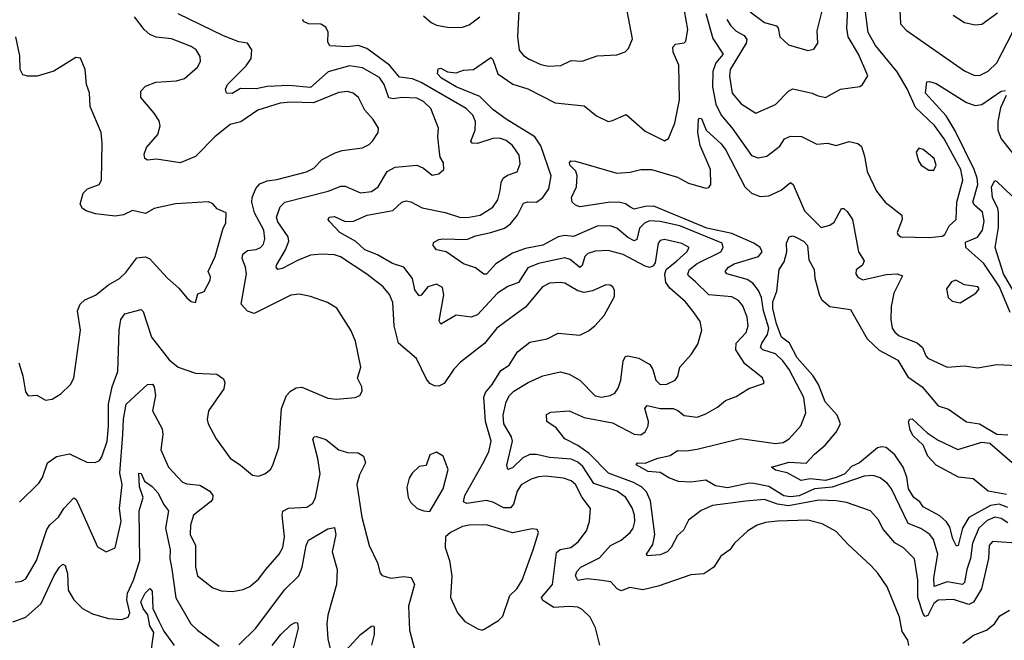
# Model space of a CAD drawing. Extents: x 1443846 to 1577407, y 839182 to 927291.
# Tile 517 of 535: x 1559976 to 1564509, y 905339 to 908194. Entities that reach past the tile are written whole.
import ezdxf

# ---------------------------------------------------------------- set-up
doc = ezdxf.new("R2010")
doc.units = 0

msp = doc.modelspace()

# ---------------------------------------------------------------- linework, layer by layer
at = {"layer": '0CON20XD'}
for points in [[(1563339.1, 908229.1), (1563405, 908181.5), (1563459.4, 908165), (1563467.3, 908155), (1563475.7, 908115), (1563515, 908078), (1563605, 908052), (1563632.3, 908057.7), (1563650.6, 908085), (1563647.5, 908142.5), (1563686.6, 908303.4)], [(1564435.3, 905714.7), (1564403.9, 905576.1), (1564366.6, 905513.4), (1564345, 905503.8), (1564275, 905525.7), (1564205, 905523.5), (1564185, 905508.6), (1564157.5, 905452.5), (1564145, 905447.8), (1564135, 905461.1), (1564110.5, 905535), (1564110.6, 905615), (1564095, 905712.9), (1564045, 905763.6), (1564005, 905787.3), (1563950.4, 905850.4), (1563927.9, 905895), (1563892.5, 905935), (1563782.7, 905972.7), (1563735, 905980.2), (1563655, 905982.6), (1563515, 905956.5), (1563464.9, 905964.9), (1563405, 905986.4), (1563318.9, 905978.9), (1563165, 905958.5), (1563113.5, 905936.5), (1563055, 905890.6), (1563032.1, 905845), (1563005, 905820.9), (1562975, 905765.4), (1562956.1, 905745), (1562925, 905732), (1562865, 905727.5), (1562861.2, 905735), (1562891.3, 905778.7), (1562899.8, 905825), (1562879.8, 905979.8), (1562862.3, 906022.3), (1562838.7, 906045), (1562802, 906065), (1562687.3, 906107.3), (1562597.5, 906197.5), (1562544.9, 906234.9), (1562486.1, 906266.1), (1562446.1, 906316.1), (1562403.1, 906345), (1562401.9, 906378.1), (1562421.7, 906388.3), (1562505, 906394.4), (1562575, 906363.9), (1562705, 906338.7), (1562805, 906286.8), (1562835, 906284.1), (1562855, 906297.9), (1562869.2, 906325), (1562870.3, 906345), (1562854.6, 906405), (1562865, 906418.9), (1562924.4, 906404.4), (1562985, 906404.7), (1563006.2, 906396.2), (1563035, 906373.1), (1563094.6, 906365.4), (1563135, 906380), (1563188.9, 906411.1), (1563225, 906442.2), (1563275, 906460.6), (1563332.8, 906497.2), (1563400.3, 906519.7), (1563404, 906525), (1563395.5, 906545.5), (1563315, 906611.2), (1563272.8, 906675), (1563274.7, 906705), (1563320.3, 906755), (1563330, 906785), (1563325.8, 906825), (1563305, 906878.1), (1563285, 906901.5), (1563255, 906918.5), (1563148.7, 906928.7), (1563087.3, 906987.3), (1563055.7, 907015.7), (1563051.9, 907025), (1563059.5, 907045), (1563095, 907072.2), (1563204, 907125), (1563215.3, 907145), (1563210, 907165), (1563014.6, 907245), (1562925, 907264.8), (1562875, 907267.7), (1562852.4, 907257.6), (1562828.8, 907235), (1562816.9, 907183.1), (1562805, 907176), (1562775, 907191), (1562725, 907235.4), (1562695, 907245.3), (1562635, 907243.5), (1562525, 907196.2), (1562485, 907200.6), (1562455.6, 907195), (1562384.1, 907155.9), (1562305, 907140.5), (1562245, 907119.5), (1562168.8, 907071.2), (1562125, 907023.3), (1562112.7, 907022.7), (1562075, 907051.9), (1562019.3, 907070.7), (1561940, 907125), (1561894.3, 907135), (1561879.2, 907155), (1561881.4, 907168.6), (1561905, 907182.5), (1561924.5, 907185.5), (1562035, 907183.2), (1562075, 907199.7), (1562145, 907214.2), (1562207.5, 907235), (1562235, 907254.7), (1562268.5, 907295), (1562295, 907349.1), (1562314.7, 907355.3), (1562355, 907354.7), (1562385, 907375.4), (1562412.4, 907415), (1562422.8, 907475), (1562375, 907613.5), (1562347.5, 907655), (1562216, 907736), (1562155, 907781.2), (1562095, 907839.8), (1561986.2, 907885), (1561917.5, 907925), (1561899.1, 907945), (1561901.9, 907968.1), (1561915, 907970.9), (1561945.7, 907954.3), (1561985, 907950), (1562019.1, 907960.9), (1562065.5, 907964.5), (1562145, 908019.2), (1562155, 908010), (1562177.8, 907945), (1562246.7, 907896.7), (1562315.8, 907875), (1562441.7, 907811.7), (1562575, 907797.5), (1562631.2, 907751.2), (1562685, 907726), (1562705, 907729.2), (1562767.4, 907757.4), (1562855, 907680.6), (1562945, 907635.7), (1562963.2, 907646.8), (1562992.4, 907717.6), (1563013, 907825), (1563010, 907985), (1562985, 908044), (1562983.2, 908066.8), (1562995, 908080.6), (1563035, 908087.8), (1563043.1, 908095), (1563051.5, 908148.5), (1563036.5, 908235)], [(1562274.1, 908235), (1562267.1, 908117.1), (1562275, 908054), (1562295, 908028.6), (1562321.5, 908011.5), (1562375, 907987.5), (1562410.5, 907979.5), (1562467, 907983), (1562515, 908006.7), (1562565, 908003.3), (1562635, 908027.8), (1562725, 908032.5), (1562764.2, 908045.8), (1562779.1, 908060.9), (1562797.1, 908105), (1562772.4, 908235)], [(1563135, 908222.5), (1563167.4, 908107.4), (1563213.9, 908035), (1563180.2, 907995), (1563167, 907955), (1563165.2, 907885.2), (1563180.4, 907805), (1563204.7, 907755), (1563255.8, 907695), (1563345, 907569.6), (1563375, 907557.9), (1563415, 907565.4), (1563475, 907612.2), (1563496.5, 907645), (1563525, 907658.4), (1563575.9, 907655.9), (1563645, 907621.4), (1563695, 907625.8), (1563735, 907614.2), (1563795, 907634), (1563835, 907624), (1563850.9, 907610.9), (1563865.5, 907565.5), (1563876.9, 907495), (1563921.1, 907405), (1563960.6, 907355), (1564036.9, 907295), (1564038.9, 907275), (1564016, 907215), (1564018.8, 907205), (1564032.5, 907195), (1564165, 907191.2), (1564222.2, 907197.8), (1564234.7, 907205.3), (1564255.2, 907244.8), (1564286.4, 907275), (1564290.8, 907355), (1564318.5, 907455), (1564308.4, 907505), (1564231.3, 907645), (1564187.2, 907707.2), (1564100.2, 907790.2), (1564061.8, 907875), (1564015, 907953.8), (1563915.4, 908075.4), (1563881.6, 908135), (1563867.5, 908242.5)], [(1563231.1, 908195), (1563249.5, 908165), (1563275, 908141.4), (1563311.1, 908121.1), (1563323.1, 908103.1), (1563320, 908085), (1563247.3, 907965), (1563243.9, 907933.9), (1563255.6, 907855), (1563296.7, 907806.7), (1563365, 907764.4), (1563455, 907803.1), (1563515, 907864.4), (1563535, 907875.4), (1563625, 907856.4), (1563648, 907845), (1563685, 907835.5), (1563755, 907874.4), (1563843, 907887), (1563856.7, 907895), (1563880, 907935), (1563837.3, 908035), (1563790.2, 908115), (1563783.5, 908155), (1563788.4, 908245)], [(1564027.2, 908237.2), (1564030.5, 908175), (1564056.7, 908145), (1564325, 907958.2), (1564368.3, 907938.3), (1564395, 907937.5), (1564435, 907956.9), (1564474.8, 907995.2), (1564545.9, 908135), (1564599.7, 908215)], [(1559975, 905974), (1560065, 906060.8), (1560081.9, 906088.1), (1560103.5, 906155), (1560145.2, 906184.8), (1560205, 906196.2), (1560285, 906157.5), (1560323.4, 906156.6), (1560343.8, 906166.2), (1560355, 906182), (1560378.9, 906255), (1560385.5, 906324.5), (1560384.3, 906425), (1560401.4, 906505), (1560428.2, 906575), (1560434, 906766), (1560441.1, 906815), (1560460.2, 906839.8), (1560506.6, 906853.4), (1560535, 906860), (1560545, 906852), (1560583.4, 906733.4), (1560665, 906628.6), (1560705, 906595.8), (1560785, 906568.1), (1560883.1, 906563.1), (1560915, 906541.2), (1560920.6, 906525), (1560915.6, 906495), (1560845.6, 906395), (1560839.4, 906355), (1560843.1, 906335), (1560880, 906265), (1560945, 906176.2), (1560993.3, 906145), (1561048.3, 906098.3), (1561075, 906093.3), (1561105, 906103.8), (1561131.2, 906125), (1561141.2, 906145), (1561168.6, 906225), (1561181.8, 906405), (1561205, 906464.2), (1561222.2, 906485), (1561249.5, 906500.5), (1561275, 906503.8), (1561395, 906452), (1561435, 906447.5), (1561520, 906455), (1561542.5, 906465), (1561553.3, 906485), (1561551.2, 906505), (1561530.8, 906545), (1561547.1, 906595), (1561521.9, 906715), (1561500, 906765), (1561436.3, 906866.3), (1561393.2, 906893.2), (1561315, 906920.8), (1561265, 906931.4), (1561225, 906926.9), (1561055, 906842.1), (1561025, 906852.3), (1560995.9, 906885), (1561020, 907025), (1561016.3, 907055), (1561000.8, 907095), (1561002.8, 907115), (1561025, 907132), (1561065, 907136.8), (1561084.7, 907145.3), (1561098.3, 907161.7), (1561105.2, 907184.8), (1561099.4, 907225), (1561056.5, 907305), (1561044.7, 907355), (1561045.8, 907375), (1561063.3, 907416.7), (1561081.4, 907438.6), (1561115, 907452.9), (1561159.2, 907459.2), (1561296.4, 907493.6), (1561330, 907510), (1561369, 907551), (1561429, 907581), (1561461.2, 907591.2), (1561555, 907604.5), (1561585, 907620), (1561600, 907635), (1561626, 907675), (1561628, 907695), (1561602.9, 907735), (1561565, 907778), (1561535.6, 907835), (1561510.8, 907855), (1561485, 907863.1), (1561445, 907858), (1561328.6, 907811.4), (1561225, 907814.7), (1561175, 907809.2), (1561072.4, 907777.6), (1560995, 907724.2), (1560945, 907711.2), (1560875, 907654.4), (1560785, 907563.8), (1560715, 907535.5), (1560656.7, 907545), (1560605, 907552.2), (1560565, 907547.5), (1560552, 907555), (1560550, 907575), (1560559.5, 907605), (1560612.7, 907665), (1560623.5, 907705), (1560618.1, 907728.1), (1560595, 907764.2), (1560534, 907835), (1560534, 907865), (1560555, 907888), (1560603, 907907), (1560698.2, 907911.8), (1560735, 907923.1), (1560794.4, 907975.6), (1560807.9, 908002.1), (1560807.5, 908025), (1560789.2, 908055), (1560765, 908071.1), (1560675, 908105.3), (1560605, 908112.7), (1560575, 908125.9), (1560549, 908149), (1560505, 908206.9)], [(1562646.6, 905316.6), (1562626.4, 905396.4), (1562602.9, 905445), (1562565, 905480.8), (1562545, 905491.4), (1562505, 905494.7), (1562435, 905489.2), (1562385, 905522.5), (1562378.5, 905535), (1562428.6, 905595), (1562447, 905743), (1562464.4, 905755.6), (1562513.7, 905766.3), (1562547.7, 905792.3), (1562585, 905842.5), (1562600, 905885), (1562603.5, 905945), (1562565, 905996.2), (1562535, 906056.1), (1562515, 906072.5), (1562480, 906085), (1562396.1, 906093.9), (1562365, 906090.4), (1562330.7, 906079.3), (1562285, 906053.3), (1562266, 906025), (1562250, 905965), (1562235, 905947.5), (1562205, 905948.4), (1562154.8, 905974.8), (1562125, 905981.9), (1562035, 905967.8), (1562020, 905975), (1562024.8, 906005), (1562108.6, 906151.4), (1562135.3, 906205), (1562146.6, 906255), (1562120.5, 906345), (1562112.9, 906457.1), (1562120.8, 906479.3), (1562150.9, 906515), (1562190.9, 906579.1), (1562230, 906605), (1562267.1, 906665), (1562325, 906710.6), (1562405, 906726.2), (1562455, 906751.4), (1562555, 906742.9), (1562595, 906762.5), (1562624, 906785), (1562666.8, 906833.2), (1562715, 906920), (1562715, 906947.5), (1562706, 906965), (1562695, 906972), (1562675, 906974), (1562612.9, 906947.1), (1562575, 906939.1), (1562545, 906946.9), (1562485, 906980.9), (1562465, 906985.4), (1562415, 906981.5), (1562382.5, 906965), (1562305, 906870.6), (1562266.2, 906843.8), (1562173.3, 906775), (1562116.3, 906703.7), (1562005, 906617.5), (1561975, 906586), (1561930.2, 906519.8), (1561905, 906507.3), (1561885, 906509.6), (1561865, 906520.5), (1561849.6, 906539.6), (1561803.1, 906635), (1561719.4, 906705), (1561700.4, 906785), (1561693.3, 906893.3), (1561679.2, 906929.2), (1561650, 906965), (1561575, 907022.8), (1561452.7, 907102.7), (1561425, 907112.2), (1561365.3, 907115.2), (1561315, 907110.4), (1561255, 907086.5), (1561185, 907048.8), (1561164.6, 907044.6), (1561156.9, 907055), (1561158.5, 907065), (1561199.7, 907135), (1561214.7, 907175), (1561212.7, 907195), (1561165, 907264.4), (1561158.7, 907285), (1561175, 907333.1), (1561196.3, 907353.6), (1561395.6, 907404.4), (1561455, 907428.2), (1561475, 907427.3), (1561545, 907396.6), (1561595, 907402.7), (1561627.1, 907425), (1561667.9, 907495), (1561705, 907514.7), (1561805, 907523.8), (1561835, 907511.2), (1561875, 907478.8), (1561905, 907484), (1561929.2, 907505), (1561926.9, 907535), (1561911.9, 907561.9), (1561908.1, 907585), (1561901.5, 907655), (1561904.4, 907695), (1561868.9, 907785), (1561835, 907817.3), (1561805, 907832.6), (1561735.6, 907835.6), (1561695, 907829.1), (1561675, 907834.8), (1561654.4, 907895), (1561632.7, 907927.3), (1561555, 907972.3), (1561495, 907980.7), (1561395.7, 907954.3), (1561315, 907881.1), (1561215, 907890.3), (1561115, 907886.2), (1561065, 907876.3), (1560993.1, 907876.9), (1560955, 907854.3), (1560927.5, 907855), (1560924, 907874), (1560933.1, 907895), (1561018.3, 907981.8), (1561041.5, 908015), (1561045.5, 908055), (1561025, 908086.1), (1560985, 908092.4), (1560915, 908118.9), (1560705, 908220.6)], [(1564068.8, 905315), (1564065, 905340), (1564038.5, 905378.5), (1564026.4, 905445), (1563968.9, 905585), (1563927.3, 905647.3), (1563895, 905682.9), (1563789.4, 905779.4), (1563735, 905838.5), (1563670, 905875), (1563605, 905891.8), (1563465, 905887.4), (1563409.1, 905880.9), (1563371.3, 905868.7), (1563328.2, 905841.8), (1563267.1, 905785), (1563245, 905754.2), (1563204.6, 905725.4), (1563171.2, 905675), (1563125, 905644.3), (1563065, 905639.4), (1562915, 905588), (1562845, 905570.9), (1562785, 905581.8), (1562745, 905565.5), (1562726.7, 905575), (1562698.2, 905608.2), (1562645.9, 905615.9), (1562588.1, 905621.9), (1562545, 905614.5), (1562535.4, 905635), (1562540.8, 905655), (1562560, 905675), (1562645, 905717.5), (1562695.4, 905775), (1562745, 905798.7), (1562787.1, 905835), (1562800.4, 905855), (1562807.6, 905885), (1562806.4, 905915), (1562795, 905948.6), (1562766.9, 905995), (1562726.9, 906025), (1562619.9, 906059.9), (1562568, 906138), (1562545, 906158.5), (1562515, 906171.9), (1562415, 906179.6), (1562355, 906193.9), (1562325, 906192.8), (1562292.6, 906177.4), (1562245, 906131.5), (1562223.8, 906125), (1562218.2, 906145), (1562244.7, 906255), (1562240.3, 906275), (1562205.3, 906335), (1562201.2, 906375), (1562215.3, 906435), (1562231.3, 906465), (1562251.2, 906485), (1562317.1, 906525), (1562384, 906555), (1562465, 906573.6), (1562505, 906563.4), (1562555, 906535.4), (1562625, 906463.6), (1562655, 906457.3), (1562695, 906464.5), (1562715.8, 906475), (1562731.7, 906498.3), (1562743.5, 906535), (1562753.9, 906625), (1562765, 906643.5), (1562775, 906646.7), (1562826.1, 906636.1), (1562877.2, 906607.3), (1562891.2, 906585), (1562903.9, 906535), (1562925, 906515.5), (1562955, 906517.1), (1562992.9, 906535), (1563006, 906554), (1563014.4, 906595), (1563067, 906653), (1563098.3, 906701.7), (1563116.9, 906765), (1563108.6, 906805), (1563080.6, 906845), (1563041.1, 906895), (1562968.6, 906958.6), (1562950, 906985), (1562946.5, 907023.5), (1562952.1, 907045), (1563000.7, 907085), (1563047.7, 907125), (1563057.5, 907145), (1563024.3, 907164.3), (1562945, 907182.5), (1562925, 907177.3), (1562915.5, 907165), (1562901.2, 907075), (1562890.7, 907059.3), (1562875.8, 907054.2), (1562855, 907059.3), (1562755, 907113.8), (1562685, 907132.1), (1562625, 907128.4), (1562592.1, 907117.9), (1562578.4, 907105), (1562565, 907063.1), (1562555, 907053.9), (1562509.8, 907089.8), (1562485, 907098.2), (1562365, 907072), (1562315, 907052), (1562273.1, 906985), (1562223.5, 906966.5), (1562176.2, 906935), (1562083.7, 906836.3), (1562055, 906825.8), (1561985, 906833.8), (1561915, 906793.1), (1561907.9, 906807.9), (1561928.2, 906928.2), (1561922.1, 906962.1), (1561895, 906977.5), (1561855.8, 906964.2), (1561825, 906925.7), (1561815, 906923.3), (1561795, 906950.8), (1561783.8, 907003.8), (1561745, 907054.6), (1561692, 907072), (1561622.6, 907112.6), (1561564.5, 907134.5), (1561523.6, 907173.6), (1561450.6, 907215), (1561401.9, 907265), (1561396.9, 907275), (1561400.8, 907285), (1561425, 907288.9), (1561475, 907265.4), (1561512.8, 907267.2), (1561575.8, 907294.2), (1561694.2, 907315.8), (1561735, 907354.5), (1561755, 907360.8), (1561776.3, 907356.3), (1561828.7, 907328.7), (1561935, 907306.2), (1562005, 907284.2), (1562045, 907285.2), (1562095.6, 907295), (1562155, 907330.8), (1562177.5, 907365), (1562187.4, 907407.4), (1562192.1, 907445), (1562202.3, 907465), (1562221.5, 907478.5), (1562266.4, 907493.6), (1562279.7, 907530.3), (1562275, 907570), (1562245, 907614.6), (1562215, 907637.5), (1562185, 907648.7), (1562155, 907646.7), (1562083.6, 907623.6), (1562058.8, 907625), (1562053.3, 907635), (1562072.4, 907685), (1562074.2, 907725), (1562061.8, 907755), (1562030.8, 907785), (1561825, 907904.8), (1561785, 907921), (1561725, 907929.1), (1561679.1, 907985), (1561575, 908061.3), (1561535, 908074.3), (1561485, 908069.4), (1561403.6, 908073.6), (1561395, 908090), (1561396.2, 908136.2), (1561385, 908158.8), (1561362.7, 908172.7), (1561305, 908174.3), (1561283.3, 908185), (1561280, 908195)], [(1561835, 908210.8), (1561870.5, 908180.5), (1561895, 908169.1), (1561955, 908157.1), (1562015, 908158.8), (1562045, 908170.5), (1562095, 908206.4)], [(1564274, 908215), (1564325, 908181.4), (1564375, 908170.8), (1564405, 908172.5), (1564478.1, 908225)], [(1559972, 906615), (1559991.2, 906555), (1560002.3, 906482.3), (1560015, 906463.3), (1560055, 906466), (1560095, 906444), (1560125, 906448), (1560165, 906472), (1560210, 906515), (1560225.8, 906544.2), (1560255.6, 906765), (1560241.8, 906855), (1560255.3, 906884.7), (1560275.4, 906904.6), (1560325, 906925.7), (1560385, 906974.4), (1560435, 907003.1), (1560465, 907030.8), (1560515, 907097.8), (1560555, 907103.5), (1560575, 907093.3), (1560603.4, 907063.4), (1560656, 907005), (1560708.3, 906958.3), (1560745, 906913.8), (1560765, 906897.5), (1560785, 906892.5), (1560797, 906933), (1560825, 906943.3), (1560853.8, 906995), (1560855, 907010), (1560844, 907035), (1560875.4, 907104.6), (1560913.3, 907235), (1560925, 907257.5), (1560926, 907305), (1560885, 907324), (1560865, 907346), (1560845, 907355.6), (1560693.7, 907346.3), (1560595, 907325.8), (1560555, 907302), (1560495, 907315.5), (1560453.4, 907296.6), (1560415, 907290), (1560325, 907300.4), (1560282, 907315), (1560265.5, 907325.5), (1560254.3, 907345), (1560268, 907395), (1560288.8, 907415), (1560342.5, 907435), (1560352.9, 907455), (1560355.8, 907625), (1560352, 907675), (1560301.4, 907795), (1560297, 907857), (1560284.3, 907895), (1560278, 907965), (1560256.4, 908016.4), (1560235, 908020), (1560132.7, 907957.3), (1560056.2, 907933.8), (1560013.4, 907933.4), (1559990.6, 907940.6), (1559979.2, 907965), (1559977.6, 908027.6), (1559959.2, 908115)], [(1564408.6, 907308.6), (1564371, 907341), (1564363.6, 907355), (1564387.3, 907435), (1564384.5, 907465), (1564370.4, 907505), (1564282.7, 907682.7), (1564241.3, 907751.3), (1564145.9, 907855), (1564152.5, 907907.5), (1564165, 907910), (1564195, 907899.6), (1564335, 907812.2), (1564375, 907798.2), (1564405, 907803.8), (1564495, 907865.5), (1564515, 907867.5)], [(1564516.8, 907845), (1564491.2, 907788.8), (1564478.8, 907725), (1564478.4, 907685), (1564493.9, 907645), (1564583, 907533)], [(1564525, 905878.7), (1564495, 905898.5), (1564465, 905904.5), (1564430.6, 905889.4), (1564391.6, 905855), (1564362.8, 905785), (1564353.8, 905715), (1564335.5, 905665), (1564324.8, 905605.2), (1564316.5, 905595), (1564245, 905607.1), (1564186.4, 905586.4), (1564183.8, 905626.2), (1564202.5, 905735), (1564182.9, 905802.9), (1564166.4, 905825), (1564125, 905853.4), (1564065.7, 905875.7), (1563990, 906035), (1563970.4, 906060.4), (1563936.7, 906086.7), (1563905, 906097.2), (1563864.1, 906094.1), (1563716.9, 906043.1), (1563634.8, 906035.2), (1563565, 906003.7), (1563525, 905998.5), (1563494, 906004), (1563425, 906046), (1563355, 906060.5), (1563335, 906061.5), (1563235, 906039.4), (1563179.2, 906049.2), (1563135, 906075.7), (1563065, 906065.7), (1563009.4, 906069.4), (1562965, 906085.6), (1562925, 906110), (1562868.8, 906115), (1562813.9, 906146.1), (1562820, 906155), (1562855, 906154), (1562914, 906176), (1562971.3, 906188.7), (1563005, 906212), (1563045, 906210), (1563095, 906217.3), (1563295, 906267.1), (1563456.1, 906243.9), (1563490.9, 906249.1), (1563517.8, 906265), (1563572.3, 906325), (1563595.3, 906385), (1563585.5, 906455.5), (1563518.5, 906585), (1563490, 906625), (1563455, 906656.8), (1563396.7, 906675), (1563387.2, 906685), (1563392, 906705), (1563418.8, 906745), (1563424.2, 906775), (1563400.8, 906855), (1563391.6, 906915), (1563377.6, 906947.6), (1563351, 906981), (1563325, 906998.4), (1563232, 907025), (1563223.3, 907035), (1563238.5, 907055), (1563265, 907070.5), (1563376.9, 907105), (1563394.1, 907125), (1563384.2, 907145), (1563355.3, 907165), (1563255, 907209.8), (1563139.2, 907235), (1562895.4, 907335.4), (1562855, 907334.9), (1562805, 907321.7), (1562785, 907333.4), (1562765, 907346.9), (1562735, 907354.7), (1562685, 907353.3), (1562555, 907332.9), (1562535, 907340), (1562518.8, 907355), (1562517.1, 907375), (1562540, 907425), (1562541.9, 907475), (1562536.2, 907496.2), (1562509.5, 907525), (1562506.9, 907535), (1562513.8, 907545), (1562535, 907543.6), (1562725, 907487.3), (1562787.2, 907492.8), (1562835, 907504.5), (1562885, 907504), (1563005, 907469.3), (1563055, 907441.8), (1563135, 907419.1), (1563148.2, 907421.8), (1563157.9, 907435), (1563156.7, 907505), (1563109.3, 907615), (1563098.2, 907675), (1563101.1, 907735), (1563105, 907740.8), (1563115, 907739.4), (1563135.8, 907685.8), (1563205, 907622.1), (1563226.7, 907593.3), (1563313.6, 907425), (1563345, 907396.1), (1563385, 907380), (1563425, 907383.6), (1563481.1, 907408.9), (1563525, 907444.3), (1563536.5, 907435), (1563588.5, 907315), (1563665, 907237.1), (1563705, 907248.6), (1563725, 907261.9), (1563760, 907325), (1563770, 907325), (1563785, 907311.4), (1563809.6, 907275), (1563838.2, 907125), (1563863.6, 907085), (1563855.7, 907065), (1563826.3, 907043.7), (1563825.5, 907025), (1563835, 907009.4), (1563857.1, 906997.1), (1563965, 907022), (1564015, 907024.3), (1564040, 907015), (1564000.4, 906935), (1563987.5, 906875), (1563986.2, 906815), (1563993.3, 906775), (1564005, 906755.5), (1564025, 906738.9), (1564107.1, 906707.1), (1564131.8, 906685), (1564147.1, 906647.1), (1564156.9, 906636.9), (1564245, 906595.6), (1564325, 906601.1), (1564385, 906591.9), (1564475, 906607.1), (1564601.7, 906601.7)], [(1564161.2, 907501.2), (1564185, 907501.2), (1564195.5, 907524.5), (1564185.6, 907555), (1564135, 907596.2), (1564115, 907602.5), (1564103.3, 907585), (1564113.8, 907545), (1564126.7, 907525), (1564161.2, 907501.2)], [(1564582.4, 906892.4), (1564505.2, 907025), (1564466, 907145), (1564482.8, 907237.2), (1564482.4, 907305), (1564479.1, 907325), (1564454.3, 907375), (1564449.3, 907425), (1564465, 907453.3), (1564475, 907448.8), (1564543.5, 907383.5)], [(1564536.2, 906846.2), (1564485.9, 906965), (1564415, 907072.2), (1564331.9, 907145), (1564330, 907170), (1564385, 907192.5), (1564408.8, 907225), (1564416.5, 907266.5), (1564408.6, 907308.6)], [(1564525, 905949.6), (1564485, 905964.3), (1564445, 905959.2), (1564345, 905903.2), (1564316.6, 905855), (1564295.9, 905774.1), (1564288.1, 905771.9), (1564272.2, 905805), (1564258.6, 905858.6), (1564243.1, 905883.1), (1564211.3, 905911.3), (1564135, 905952.9), (1564120.3, 905975), (1564092.6, 905995), (1564068.4, 906035), (1564059.4, 906089.4), (1564042.7, 906135), (1564005, 906191.6), (1563965.5, 906225.5), (1563945, 906228.9), (1563925, 906223.9), (1563842.9, 906155), (1563805, 906138.2), (1563775, 906104.8), (1563735, 906086.9), (1563685, 906074.3), (1563615, 906080.8), (1563574, 906074), (1563509.2, 906109.2), (1563455, 906121.8), (1563436.7, 906135), (1563518, 906158), (1563596.8, 906153.2), (1563635, 906195.6), (1563683.8, 906236.2), (1563735, 906296.2), (1563754.3, 906335), (1563740, 906375), (1563684.6, 906435), (1563654.1, 906515), (1563626.7, 906556.7), (1563555, 906637.5), (1563519.5, 906705), (1563483.4, 906733.4), (1563460, 906795), (1563442.9, 906865), (1563442.5, 906895), (1563462.1, 906945), (1563472.9, 907045), (1563495, 907080), (1563507.5, 907125), (1563506.7, 907165), (1563518.8, 907195), (1563535, 907198.8), (1563551.8, 907191.8), (1563585, 907175.2), (1563603.3, 907155), (1563608.5, 907088.5), (1563634.2, 907045), (1563636.9, 907005), (1563657.5, 906925), (1563668.1, 906905), (1563705, 906873.8), (1563800.5, 906860.5), (1563877.7, 906725), (1563932.8, 906672.8), (1564018.1, 906628.1), (1564065, 906550), (1564130, 906505), (1564205, 906417.9), (1564251.6, 906401.6), (1564334.1, 906344.1), (1564395, 906333.9), (1564475, 906287.4), (1564525, 906284.4)], [(1564305, 906891.2), (1564377.5, 906935), (1564392.5, 906955), (1564386.7, 906965), (1564325, 906974.2), (1564285, 906995.8), (1564265, 906988), (1564243.3, 906955), (1564250, 906915), (1564268.3, 906898.3), (1564305, 906891.2)], [(1559955, 905606), (1559985, 905610.8), (1560005, 905622), (1560053.9, 905705), (1560101.4, 905848.6), (1560115, 905869.1), (1560154.6, 905905), (1560178.8, 905945), (1560225, 905994.2), (1560235, 905988), (1560245, 905968), (1560335, 905768.8), (1560375, 905746.2), (1560415, 905763.3), (1560443.2, 905885), (1560435.8, 905945), (1560447.3, 906055), (1560437.1, 906107.1), (1560450.8, 906285), (1560453.4, 906356.6), (1560466, 906425), (1560565, 906515.7), (1560586.9, 906516.9), (1560595.5, 906504.5), (1560601.1, 906465), (1560588.1, 906395), (1560631.8, 906311.8), (1560634.7, 906285), (1560626.5, 906215), (1560661.5, 906135), (1560725, 906066.2), (1560745, 906058.5), (1560805, 906051.8), (1560852.2, 906025), (1560865.4, 906005), (1560863.8, 905986.2), (1560854.4, 905975), (1560776.4, 905915), (1560761.9, 905868.1), (1560761.1, 905825), (1560785.3, 905775), (1560785.4, 905675), (1560794.5, 905635), (1560865, 905579.4), (1560905, 905566.7), (1560956.6, 905563.4), (1561005, 905572.2), (1561035, 905586.5), (1561075, 905619.6), (1561108.7, 905665), (1561170.9, 905735), (1561187.5, 905765), (1561194.7, 905815), (1561183.8, 905915), (1561187.6, 905932.4), (1561213.8, 905946.2), (1561298.8, 905951.2), (1561325, 905969.5), (1561338.6, 905995), (1561358.7, 906105), (1561349, 906175), (1561325.8, 906264.2), (1561332, 906275), (1561343.2, 906276.8), (1561385, 906262.2), (1561444.7, 906214.7), (1561485, 906202.5), (1561535, 906201.1), (1561559.2, 906185), (1561568.6, 906155), (1561539.9, 906100.1), (1561528, 906055), (1561550.8, 905905), (1561585.6, 905775), (1561622.9, 905695), (1561635, 905647.5), (1561645, 905636.2), (1561685, 905624.4), (1561745, 905631.5), (1561778, 905628), (1561793.8, 905595), (1561766.2, 905495), (1561770, 905385), (1561795, 905291.2)], [(1564519.6, 906009.6), (1564434.1, 906024.1), (1564365, 906082), (1564298.6, 906088.6), (1564194.6, 906144.6), (1564156.2, 906185), (1564135, 906236.7), (1564089.1, 906279.1), (1564076, 906305), (1564067.8, 906345), (1564073.4, 906356.6), (1564085, 906357.1), (1564153.2, 906293.2), (1564205, 906259.5), (1564295, 906216.2), (1564405, 906250.9), (1564441.9, 906245), (1564555, 906146.9)], [(1561865, 905931.2), (1561925, 906036.2), (1561948.1, 906125), (1561926, 906185), (1561895, 906203.8), (1561865, 906192.5), (1561847.7, 906142.3), (1561815, 906138.8), (1561782.7, 906107.3), (1561768.8, 906085), (1561758.3, 906041.7), (1561763.9, 905996.1), (1561775, 905973.8), (1561806.7, 905945), (1561836.1, 905933.9), (1561865, 905931.2)], [(1559945, 905424.1), (1560005, 905444.7), (1560075, 905507.9), (1560135, 905636.9), (1560159.5, 905675), (1560175, 905688.6), (1560185, 905682), (1560195.9, 905645.9), (1560200, 905570), (1560225, 905524.3), (1560265.6, 905485), (1560310.8, 905460.8), (1560385, 905438.2), (1560445, 905434.4), (1560475, 905445.6), (1560483.3, 905465), (1560469.4, 905525), (1560472, 905555), (1560500.5, 905615), (1560528.9, 905705), (1560526.4, 905935), (1560545.4, 905995), (1560527.8, 906045), (1560525, 906107.1), (1560535, 906105.6), (1560550.6, 906070.6), (1560585.7, 906045.7), (1560613.5, 906015), (1560637.5, 905965), (1560661.1, 905935), (1560648, 905855), (1560668.4, 905755), (1560666.9, 905715), (1560676.2, 905666.2), (1560694.3, 905534.3), (1560764.4, 905415), (1560795, 905385.5), (1560895, 905312.2)], [(1560985, 905317.5), (1561062.7, 905395), (1561195, 905570.4), (1561261.3, 905635), (1561276.7, 905675), (1561294.8, 905775.2), (1561305, 905799.2), (1561395, 905852.2), (1561425, 905857.5), (1561431.2, 905825), (1561415.4, 905745.4), (1561437.7, 905665), (1561435.3, 905595), (1561394.7, 905455), (1561389.5, 905415), (1561394.2, 905345), (1561412.9, 905265)], [(1562105, 905386), (1562115, 905390), (1562180.5, 905429.5), (1562200.5, 905449.5), (1562232.5, 905545), (1562265, 905575.8), (1562288.9, 905615), (1562340, 905755), (1562363.8, 905835), (1562358.3, 905848.3), (1562335, 905851.4), (1562245, 905832.5), (1562125, 905869.3), (1562045, 905869), (1562015, 905862.4), (1561960, 905835), (1561936, 905814), (1561934.3, 905765), (1561954.4, 905705), (1561965.6, 905635), (1561958.8, 905535), (1561991.2, 905465), (1562026, 905425), (1562085, 905390.8), (1562105, 905386)], [(1564585, 905783.8), (1564455, 905793.1), (1564439.6, 905775), (1564435.3, 905714.7)], [(1560577.7, 905265), (1560593.8, 905375), (1560575.4, 905405.4), (1560566.5, 905456.5), (1560545, 905485.5), (1560534, 905515), (1560554.6, 905555), (1560575, 905576.7), (1560585.5, 905565), (1560589.1, 905485), (1560617, 905427), (1560640.5, 905380.5), (1560687.5, 905315)], [(1564317.9, 905325), (1564367.7, 905362.3), (1564426.9, 905385), (1564463.3, 905415), (1564488.5, 905451.5), (1564532.2, 905477.8)], [(1561138.5, 905315), (1561178.2, 905365), (1561225, 905410), (1561245, 905420.8), (1561255, 905418.8), (1561257.5, 905395), (1561226.7, 905265)], [(1561445, 905255.8), (1561545, 905365.3), (1561595, 905404.2), (1561605, 905405.8), (1561608, 905398), (1561608.4, 905365), (1561596.1, 905316.1)]]:
    msp.add_lwpolyline(points, dxfattribs=at)

doc.saveas('drawing.dxf')
